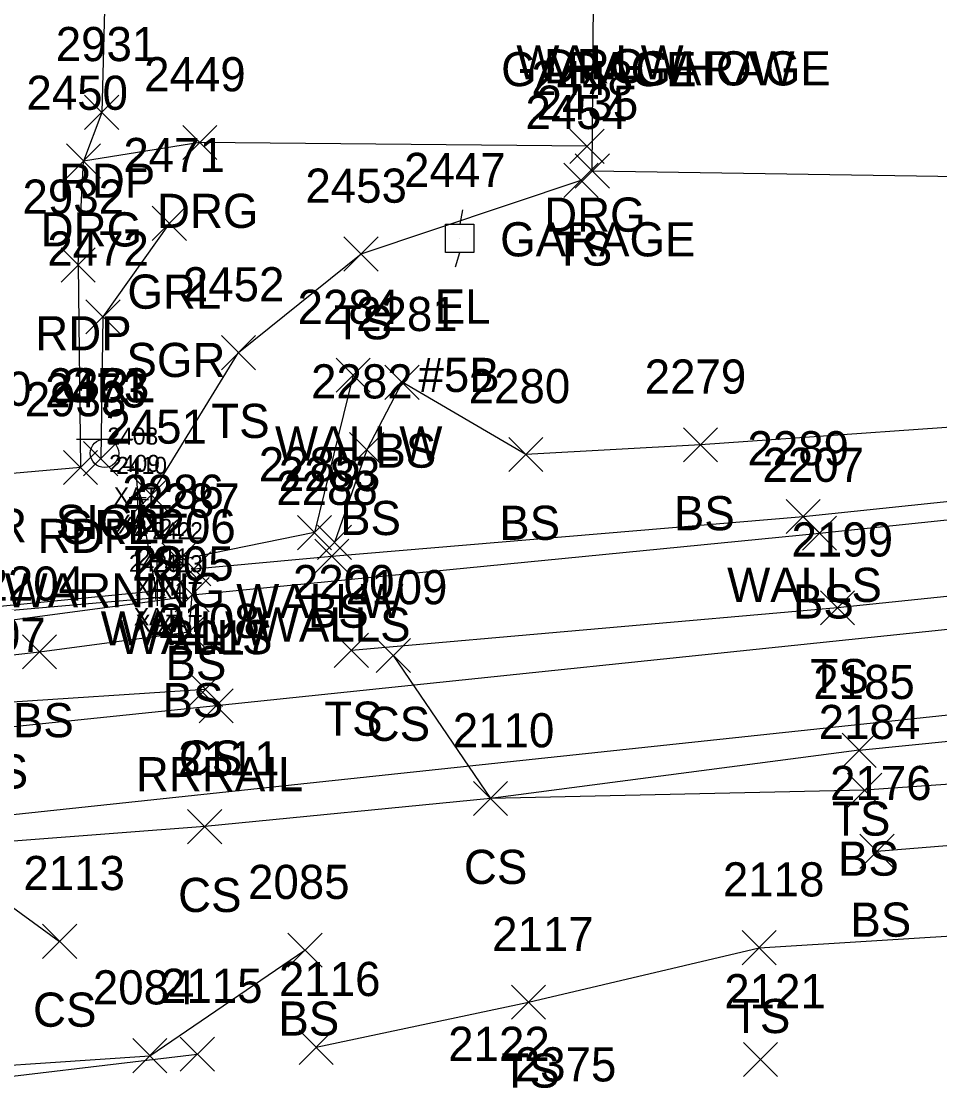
# Model space of a CAD drawing. Extents: x 1609623 to 1616187, y 756677 to 762826.
# Drawn here: x 1610613 to 1610666.8, y 761840.2 to 761902.8 of the extents above; entities that cross this region are included whole.
import ezdxf

# ---------------------------------------------------------------- set-up
doc = ezdxf.new("R2010")
doc.units = 0
for name, color, linetype in [('B_A', 7, 'Continuous'), ('B_I', 7, 'Continuous'), ('B_TIC', 7, 'Continuous'), ('BSUBM', 7, 'Continuous'), ('L_A', 7, 'Continuous'), ('L_I', 7, 'Continuous'), ('L_TIC', 7, 'Continuous'), ('LBC', 7, 'Continuous'), ('LELB', 7, 'Continuous'), ('LW', 7, 'Continuous'), ('LWS', 7, 'Continuous'), ('P_A', 7, 'Continuous'), ('P_I', 7, 'Continuous'), ('P_TIC', 7, 'Continuous'), ('PET', 7, 'Continuous'), ('R_A', 7, 'Continuous'), ('R_C', 7, 'Continuous'), ('R_I', 7, 'Continuous'), ('R_TIC', 7, 'Continuous'), ('RDG', 7, 'Continuous'), ('RGR', 7, 'Continuous'), ('RR', 7, 'Continuous'), ('S_A', 7, 'Continuous'), ('S_C', 7, 'Continuous'), ('S_I', 7, 'Continuous'), ('SSGN', 7, 'Continuous'), ('U_A', 7, 'Continuous'), ('U_C', 7, 'Continuous'), ('U_I', 7, 'Continuous'), ('UEPT', 7, 'Continuous')]:
    doc.layers.add(name, color=color, linetype=linetype)

msp = doc.modelspace()

# ---------------------------------------------------------------- linework, layer by layer
at = {"layer": 'B_TIC'}
for p, q in [((1610619.686, 761876.551), (1610619.762, 761876.551)), ((1610619.789, 761874.951), (1610619.865, 761874.951)), ((1610619.92, 761874.835), (1610619.995, 761874.835)), ((1610620.927, 761871.204), (1610621.003, 761871.204)), ((1610622.263, 761871.006), (1610622.339, 761871.006)), ((1610620.861, 761869.477), (1610620.936, 761869.477)), ((1610620.953, 761869.103), (1610621.028, 761869.103)), ((1610622.253, 761869.077), (1610622.328, 761869.077))]:
    msp.add_line(p, q, dxfattribs=at)
for points in [[(1610619.683, 761876.051), (1610619.683, 761877.051)], [(1610619.183, 761876.551), (1610620.183, 761876.551)], [(1610619.786, 761874.451), (1610619.786, 761875.451)], [(1610619.916, 761874.335), (1610619.916, 761875.335)], [(1610619.286, 761874.951), (1610620.286, 761874.951)], [(1610619.416, 761874.835), (1610620.416, 761874.835)], [(1610620.924, 761870.704), (1610620.924, 761871.704)], [(1610622.26, 761870.506), (1610622.26, 761871.506)], [(1610620.424, 761871.204), (1610621.424, 761871.204)], [(1610621.76, 761871.006), (1610622.76, 761871.006)], [(1610620.357, 761869.477), (1610621.357, 761869.477)], [(1610620.857, 761868.977), (1610620.857, 761869.977)], [(1610620.949, 761868.603), (1610620.949, 761869.603)], [(1610622.249, 761868.577), (1610622.249, 761869.577)], [(1610620.449, 761869.103), (1610621.449, 761869.103)], [(1610621.749, 761869.077), (1610622.749, 761869.077)]]:
    msp.add_lwpolyline(points, dxfattribs=at)
at = {"layer": 'BSUBM'}
for points in [[(1610600.174, 761883.053), (1610602.585, 761875.15), (1610601.818, 761875.003), (1610602.978, 761867.544), (1610620.949, 761869.103), (1610620.924, 761871.204), (1610622.26, 761871.006), (1610622.249, 761869.077), (1610602.465, 761866.451), (1610601.304, 761872.316)], [(1610619.683, 761876.551), (1610619.786, 761874.951), (1610619.916, 761874.835), (1610620.857, 761869.477), (1610602.976, 761867.716), (1610602.484, 761873.069), (1610602.695, 761873.578), (1610602.574, 761874.963)]]:
    msp.add_lwpolyline(points, dxfattribs=at)
at = {"layer": 'L_TIC'}
for points in [[(1610644.761, 761892.527), (1610646.761, 761894.527)], [(1610646.761, 761892.527), (1610644.761, 761894.527)], [(1610645.421, 761893.072), (1610647.421, 761895.072)], [(1610647.421, 761893.072), (1610645.421, 761895.072)], [(1610631.869, 761888.214), (1610633.869, 761890.214)], [(1610633.869, 761888.214), (1610631.869, 761890.214)], [(1610624.689, 761882.439), (1610626.689, 761884.439)], [(1610626.689, 761882.439), (1610624.689, 761884.439)], [(1610631.413, 761881.116), (1610633.413, 761883.116)], [(1610633.413, 761881.116), (1610631.413, 761883.116)], [(1610634.273, 761880.699), (1610636.273, 761882.699)], [(1610636.273, 761880.699), (1610634.273, 761882.699)], [(1610651.757, 761877.035), (1610653.757, 761879.035)], [(1610653.757, 761877.035), (1610651.757, 761879.035)], [(1610632.202, 761876.754), (1610634.202, 761878.754)], [(1610634.202, 761876.754), (1610632.202, 761878.754)], [(1610641.524, 761876.475), (1610643.524, 761878.475)], [(1610643.524, 761876.475), (1610641.524, 761878.475)], [(1610619.583, 761874.105), (1610621.583, 761876.105)], [(1610621.583, 761874.105), (1610619.583, 761876.105)], [(1610657.778, 761872.838), (1610659.778, 761874.838)], [(1610659.778, 761872.838), (1610657.778, 761874.838)], [(1610629.138, 761871.899), (1610631.138, 761873.899)], [(1610631.138, 761871.899), (1610629.138, 761873.899)], [(1610658.732, 761871.869), (1610660.732, 761873.869)], [(1610660.732, 761871.869), (1610658.732, 761873.869)], [(1610630.311, 761871.328), (1610632.311, 761873.328)], [(1610632.311, 761871.328), (1610630.311, 761873.328)], [(1610621.198, 761870.292), (1610623.198, 761872.292)], [(1610623.198, 761870.292), (1610621.198, 761872.292)], [(1610630.162, 761870.518), (1610632.162, 761872.518)], [(1610632.162, 761870.518), (1610630.162, 761872.518)], [(1610622.073, 761869.782), (1610624.073, 761871.782)], [(1610624.073, 761869.782), (1610622.073, 761871.782)], [(1610621.972, 761868.261), (1610623.972, 761870.261)], [(1610623.972, 761868.261), (1610621.972, 761870.261)], [(1610659.79, 761867.498), (1610661.79, 761869.498)], [(1610661.79, 761867.498), (1610659.79, 761869.498)], [(1610621.793, 761866.09), (1610623.793, 761868.09)], [(1610623.793, 761866.09), (1610621.793, 761868.09)], [(1610613.031, 761864.915), (1610615.031, 761866.915)], [(1610615.031, 761864.915), (1610613.031, 761866.915)], [(1610631.305, 761865.003), (1610633.305, 761867.003)], [(1610633.305, 761865.003), (1610631.305, 761867.003)], [(1610633.76, 761864.703), (1610635.76, 761866.703)], [(1610635.76, 761864.703), (1610633.76, 761866.703)], [(1610622.757, 761862.725), (1610624.757, 761864.725)], [(1610624.757, 761862.725), (1610622.757, 761864.725)], [(1610661.057, 761859.154), (1610663.057, 761861.154)], [(1610663.057, 761859.154), (1610661.057, 761861.154)], [(1610661.374, 761856.81), (1610663.374, 761858.81)], [(1610663.374, 761856.81), (1610661.374, 761858.81)], [(1610639.458, 761856.326), (1610641.458, 761858.326)], [(1610641.458, 761856.326), (1610639.458, 761858.326)], [(1610622.712, 761854.683), (1610624.712, 761856.683)], [(1610624.712, 761854.683), (1610622.712, 761856.683)], [(1610662.096, 761853.237), (1610664.096, 761855.237)], [(1610664.096, 761853.237), (1610662.096, 761855.237)], [(1610614.212, 761847.966), (1610616.212, 761849.966)], [(1610616.212, 761847.966), (1610614.212, 761849.966)], [(1610628.586, 761847.446), (1610630.586, 761849.446)], [(1610630.586, 761847.446), (1610628.586, 761849.446)], [(1610655.196, 761847.594), (1610657.196, 761849.594)], [(1610657.196, 761847.594), (1610655.196, 761849.594)], [(1610641.677, 761844.4), (1610643.677, 761846.4)], [(1610643.677, 761844.4), (1610641.677, 761846.4)], [(1610629.242, 761841.762), (1610631.242, 761843.762)], [(1610631.242, 761841.762), (1610629.242, 761843.762)], [(1610619.497, 761841.272), (1610621.497, 761843.272)], [(1610621.497, 761841.272), (1610619.497, 761843.272)], [(1610622.275, 761841.364), (1610624.275, 761843.364)], [(1610624.275, 761841.364), (1610622.275, 761843.364)], [(1610655.277, 761841.048), (1610657.277, 761843.048)], [(1610657.277, 761841.048), (1610655.277, 761843.048)]]:
    msp.add_lwpolyline(points, dxfattribs=at)
at = {"layer": 'LBC'}
for points in [[(1610646.421, 761894.072), (1610646.481, 761904.038), (1610654.351, 761904.081)], [(1610646.421, 761894.072), (1610670.481, 761893.713)]]:
    msp.add_lwpolyline(points, dxfattribs=at)
at = {"layer": 'LELB'}
for points in [[(1610620.583, 761875.105), (1610625.689, 761883.439), (1610632.869, 761889.214), (1610645.761, 761893.527)], [(1610602.016, 761864.565), (1610614.031, 761865.915), (1610622.793, 761867.09), (1610622.972, 761869.261), (1610659.732, 761872.869), (1610714.076, 761878.549), (1610720.48, 761878.895), (1610757.054, 761881.571), (1610797.883, 761885.845), (1610817.908, 761890.374)], [(1610921.855, 761880.138), (1610871.157, 761882.93), (1610826.323, 761885.02), (1610800.074, 761882.648), (1610757.136, 761879.52), (1610719.53, 761874.585), (1610660.79, 761868.498), (1610632.305, 761866.003)], [(1610715.396, 761882.485), (1610673.824, 761879.522), (1610652.757, 761878.035), (1610642.524, 761877.475), (1610635.273, 761881.699), (1610633.202, 761877.754), (1610631.311, 761872.328)], [(1610662.057, 761860.154), (1610713.824, 761865.366), (1610758.903, 761869.764), (1610806.765, 761872.592), (1610826.232, 761873.473), (1610870.387, 761874.227), (1610922.108, 761870.107)], [(1610663.096, 761854.237), (1610714.54, 761858.399), (1610758.81, 761862.41), (1610802.48, 761864.964), (1610818.802, 761865.649), (1610799.515, 761868.006), (1610758.494, 761865.076), (1610726.271, 761862.297), (1610662.374, 761857.81)], [(1610634.76, 761865.703), (1610640.458, 761857.326), (1610623.712, 761855.683), (1610607.645, 761854.469), (1610615.212, 761848.966)], [(1610249.624, 761843.744), (1610287.858, 761840.935), (1610324.561, 761839.213), (1610370.55, 761840.345), (1610409.043, 761843.859), (1610454.552, 761848.665), (1610503.041, 761852.149), (1610552.78, 761856.553), (1610588.393, 761859.94), (1610611.212, 761862.913), (1610623.757, 761863.725)], [(1610662.057, 761860.154), (1610640.458, 761857.326)], [(1610662.374, 761857.81), (1610640.458, 761857.326)], [(1610630.242, 761842.762), (1610642.677, 761845.4), (1610656.196, 761848.594), (1610669.673, 761849.428)], [(1610605.348, 761841.255), (1610620.497, 761842.272), (1610629.586, 761848.446)]]:
    msp.add_lwpolyline(points, dxfattribs=at)
at = {"layer": 'LW'}
msp.add_lwpolyline([(1610632.413, 761882.116), (1610630.138, 761872.899), (1610622.198, 761871.292)], dxfattribs=at)
at = {"layer": 'LWS'}
for points in [[(1610623.073, 761870.782), (1610631.162, 761871.518), (1610658.778, 761873.838), (1610672.77, 761875.312), (1610698.107, 761877.567), (1610718.839, 761879.536), (1610719.147, 761879.666), (1610720.486, 761879.858), (1610719.936, 761882.605)], [(1610607.845, 761840.521), (1610623.275, 761842.364)]]:
    msp.add_lwpolyline(points, dxfattribs=at)
at = {"layer": 'P_TIC'}
for points in [[(1610616.677, 761896.504), (1610618.677, 761898.504)], [(1610618.677, 761896.504), (1610616.677, 761898.504)], [(1610615.295, 761887.571), (1610617.295, 761889.571)], [(1610617.295, 761887.571), (1610615.295, 761889.571)], [(1610615.43, 761875.709), (1610617.43, 761877.709)], [(1610617.43, 761875.709), (1610615.43, 761877.709)]]:
    msp.add_lwpolyline(points, dxfattribs=at)
at = {"layer": 'PET'}
for points in [[(1610619.159, 762034.171), (1610618.457, 761988.073), (1610618.105, 761954.066), (1610618.601, 761923.518), (1610618.231, 761918.549), (1610617.677, 761897.504)], [(1610616.295, 761888.571), (1610616.43, 761876.709), (1610605.783, 761875.766), (1610604.024, 761892.197), (1610599.182, 761914.049), (1610596.223, 761946.766), (1610596.005, 761985.44), (1610595.822, 762022.572)], [(1610617.677, 761897.504), (1610616.611, 761894.653)], [(1610616.295, 761888.571), (1610616.611, 761894.653)]]:
    msp.add_lwpolyline(points, dxfattribs=at)
at = {"layer": 'R_TIC'}
for points in [[(1610622.43, 761894.738), (1610624.43, 761896.738)], [(1610624.43, 761894.738), (1610622.43, 761896.738)], [(1610645.11, 761894.517), (1610647.11, 761896.517)], [(1610647.11, 761894.517), (1610645.11, 761896.517)], [(1610615.611, 761893.653), (1610617.611, 761895.653)], [(1610617.611, 761893.653), (1610615.611, 761895.653)], [(1610620.639, 761890.008), (1610622.639, 761892.008)], [(1610622.639, 761890.008), (1610620.639, 761892.008)], [(1610616.75, 761884.535), (1610618.75, 761886.535)], [(1610618.75, 761884.535), (1610616.75, 761886.535)], [(1610616.619, 761876.227), (1610618.619, 761878.227)], [(1610618.619, 761876.227), (1610616.619, 761878.227)], [(1610623.386, 761861.754), (1610625.386, 761863.754)], [(1610625.386, 761861.754), (1610623.386, 761863.754)]]:
    msp.add_lwpolyline(points, dxfattribs=at)
at = {"layer": 'RDG'}
msp.add_lwpolyline([(1610646.11, 761895.517), (1610623.43, 761895.738), (1610616.611, 761894.653)], dxfattribs=at)
at = {"layer": 'RGR'}
msp.add_lwpolyline([(1610621.639, 761891.008), (1610617.75, 761885.535), (1610617.619, 761877.227)], dxfattribs=at)
at = {"layer": 'RR'}
for points in [[(1610920.344, 761877.5), (1610875.204, 761880.633), (1610823.885, 761880.355), (1610770.144, 761877.158), (1610718.25, 761872.555), (1610624.386, 761862.754), (1610528.955, 761852.851), (1610433.448, 761843.384), (1610390.085, 761839.098), (1610343.146, 761834.314), (1610326.863, 761832.486), (1610295.201, 761829.725), (1610250.279, 761826.147), (1610201.805, 761823.946), (1610155.299, 761823.623), (1610106.256, 761824.63), (1610057.655, 761827.024), (1610007.521, 761831.906), (1609961.322, 761837.477), (1609915.469, 761844.687), (1609871.575, 761853.099), (1609828.185, 761862.729), (1609811.27, 761866.902)], [(1609812.234, 761861.592), (1609849.512, 761852.682), (1609889.114, 761844.534), (1609934.673, 761836.612), (1609980.825, 761829.969), (1610026.237, 761824.914), (1610071.816, 761821.217), (1610118.39, 761819.386), (1610165.385, 761818.611), (1610213.102, 761819.398), (1610261.765, 761821.962), (1610309.942, 761826.065), (1610356.598, 761830.72), (1610389.146, 761833.997), (1610434.703, 761838.509), (1610480.702, 761843.127), (1610575.966, 761852.512), (1610672.943, 761862.829), (1610719.076, 761867.648), (1610767.246, 761871.969), (1610815.87, 761875.049), (1610864.685, 761875.819), (1610894.807, 761874.778)]]:
    msp.add_lwpolyline(points, dxfattribs=at)
at = {"layer": 'SSGN'}
for p, q in [((1610616.195, 761878.376), (1610619.528, 761878.376)), ((1610617.842, 761877.543), (1610617.842, 761877.543))]:
    msp.add_line(p, q, dxfattribs=at)
msp.add_circle((1610617.842, 761877.543), 0.833, dxfattribs=at)
at = {"layer": 'UEPT'}
for p, q in [((1610638.817, 761891.801), (1610638.65, 761890.968)), ((1610637.817, 761889.301), (1610637.817, 761890.968)), ((1610637.817, 761890.968), (1610639.484, 761890.968)), ((1610639.484, 761890.968), (1610639.484, 761889.301)), ((1610638.65, 761890.134), (1610638.65, 761890.134)), ((1610639.484, 761889.301), (1610637.817, 761889.301)), ((1610638.4, 761888.468), (1610638.65, 761889.301))]:
    msp.add_line(p, q, dxfattribs=at)

# ---------------------------------------------------------------- texts
at = {"layer": 'B_A'}
for p in [(1610618.387, 761874.551), (1610618.491, 761872.951), (1610618.621, 761872.835), (1610619.628, 761869.204), (1610620.964, 761869.006), (1610619.562, 761867.477), (1610619.654, 761867.103), (1610620.954, 761867.077)]:
    msp.add_text('XAT', height=1, dxfattribs=at).set_placement(p)
at = {"layer": 'B_I'}
for s, p in [('2408', (1610618.013, 761878.051)), ('2409', (1610618.113, 761876.451)), ('2410', (1610618.526, 761876.335)), ('2421', (1610619.577, 761872.704)), ('2422', (1610620.63, 761872.506)), ('2411', (1610619.794, 761870.977)), ('2420', (1610619.276, 761870.603)), ('2423', (1610620.619, 761870.577))]:
    msp.add_text(s, height=1, dxfattribs=at).set_placement(p)
at = {"layer": 'L_A'}
for s, p in [('WALLW', (1610641.969, 761899.436)), ('GARAGE', (1610641.079, 761899.038)), ('GARAGE', (1610648.949, 761899.081)), ('HOW', (1610651.736, 761899.081)), ('GARAGE', (1610641.02, 761889.072)), ('TS', (1610644.171, 761888.527)), ('TS', (1610631.279, 761884.214)), ('TS', (1610624.098, 761878.439)), ('WALLW', (1610627.83, 761877.116)), ('BS', (1610633.714, 761876.699)), ('BS', (1610651.198, 761873.035)), ('BS', (1610631.643, 761872.754)), ('BS', (1610640.965, 761872.475)), ('TS', (1610618.992, 761870.105)), ('WALLS', (1610654.321, 761868.838)), ('WALLW', (1610625.556, 761867.899)), ('BS', (1610658.173, 761867.869)), ('BS', (1610629.752, 761867.328)), ('WALLW', (1610617.615, 761866.292)), ('WALLS', (1610626.705, 761866.518)), ('WALLS', (1610618.616, 761865.782)), ('BS', (1610621.413, 761864.261)), ('TS', (1610659.2, 761863.498)), ('BS', (1610621.234, 761862.09)), ('BS', (1610612.472, 761860.915)), ('TS', (1610630.715, 761861.003)), ('CS', (1610633.201, 761860.703)), ('CS', (1610622.198, 761858.725)), ('CS', (1610609.652, 761857.913)), ('TS', (1610660.467, 761855.154)), ('BS', (1610660.815, 761852.81)), ('CS', (1610638.899, 761852.326)), ('CS', (1610622.153, 761850.683)), ('BS', (1610661.537, 761849.237)), ('CS', (1610613.653, 761843.966)), ('TS', (1610654.606, 761843.594)), ('BS', (1610628.027, 761843.446)), ('TS', (1610641.086, 761840.4))]:
    msp.add_text(s, height=2, dxfattribs=at).set_placement(p)
at = {"layer": 'L_I'}
for s, p in [('2435', (1610643.161, 761897.072)), ('2454', (1610642.501, 761896.527)), ('2453', (1610629.609, 761892.214)), ('2452', (1610622.429, 761886.439)), ('2284', (1610629.153, 761885.116)), ('2281', (1610632.58, 761884.699)), ('2282', (1610629.942, 761880.754)), ('2279', (1610649.489, 761881.035)), ('2280', (1610639.178, 761880.475)), ('2451', (1610617.89, 761878.105)), ('2289', (1610655.51, 761876.838)), ('2285', (1610626.878, 761875.899)), ('2207', (1610656.393, 761875.869)), ('2283', (1610628.051, 761875.328)), ('2286', (1610618.883, 761874.292)), ('2288', (1610627.902, 761874.518)), ('2287', (1610619.813, 761873.782)), ('2206', (1610619.578, 761872.261)), ('2199', (1610658.09, 761871.498)), ('2205', (1610619.454, 761870.09)), ('2204', (1610610.693, 761868.915)), ('2200', (1610628.88, 761869.003)), ('2109', (1610631.98, 761868.703)), ('2108', (1610620.985, 761866.725)), ('2107', (1610608.44, 761865.913)), ('2185', (1610659.364, 761863.154)), ('2184', (1610659.682, 761860.81)), ('2110', (1610638.246, 761860.326)), ('2111', (1610622.153, 761858.683)), ('2176', (1610660.348, 761857.237)), ('2113', (1610613.086, 761851.966)), ('2085', (1610626.248, 761851.446)), ('2118', (1610654.07, 761851.594)), ('2117', (1610640.551, 761848.4)), ('2116', (1610628.061, 761845.762)), ('2084', (1610617.158, 761845.272)), ('2115', (1610621.149, 761845.364)), ('2121', (1610654.151, 761845.048)), ('2122', (1610637.978, 761841.965)), ('2375', (1610641.878, 761840.763))]:
    msp.add_text(s, height=2, dxfattribs=at).set_placement(p)
at = {"layer": 'P_A'}
for s, p in [('RDP', (1610615.166, 761892.504)), ('RDP', (1610613.783, 761883.571)), ('CR', (1610609.44, 761872.324)), ('RDP', (1610613.918, 761871.709))]:
    msp.add_text(s, height=2, dxfattribs=at).set_placement(p)
at = {"layer": 'P_I'}
for s, p in [('2931', (1610614.984, 761900.504)), ('2932', (1610613.035, 761891.571)), ('2960', (1610607.613, 761880.324)), ('2933', (1610613.17, 761879.709))]:
    msp.add_text(s, height=2, dxfattribs=at).set_placement(p)
at = {"layer": 'R_A'}
for s, p in [('DRG', (1610643.577, 761899.21)), ('DRG', (1610620.918, 761890.738)), ('DRG', (1610643.598, 761890.517)), ('DRG', (1610614.099, 761889.653)), ('GRL', (1610619.182, 761886.008)), ('GRL', (1610615.294, 761880.535)), ('GRL', (1610615.162, 761872.227)), ('RRRAIL', (1610619.677, 761857.754))]:
    msp.add_text(s, height=2, dxfattribs=at).set_placement(p)
at = {"layer": 'R_C'}
msp.add_text('SGR', height=2, dxfattribs=at).set_placement((1610619.127, 761882.008))
at = {"layer": 'R_I'}
for s, p in [('2449', (1610620.162, 761898.738)), ('2448', (1610642.85, 761898.517)), ('2450', (1610613.264, 761897.653)), ('2471', (1610618.946, 761894.008)), ('2472', (1610614.49, 761888.535)), ('2473', (1610614.359, 761880.227)), ('2017', (1610621.614, 761865.754))]:
    msp.add_text(s, height=2, dxfattribs=at).set_placement(p)
at = {"layer": 'S_A'}
msp.add_text('SIGN', height=2, dxfattribs=at).set_placement((1610614.98, 761872.523))
at = {"layer": 'S_C'}
msp.add_text('WARNING', height=2, dxfattribs=at).set_placement((1610611.988, 761868.523))
at = {"layer": 'S_I'}
msp.add_text('2363', height=2, dxfattribs=at).set_placement((1610614.515, 761880.523))
at = {"layer": 'U_A'}
msp.add_text('EL', height=2, dxfattribs=at).set_placement((1610637.186, 761885.134))
at = {"layer": 'U_C'}
msp.add_text('#5B', height=2, dxfattribs=at).set_placement((1610636.233, 761881.134))
at = {"layer": 'U_I'}
msp.add_text('2447', height=2, dxfattribs=at).set_placement((1610635.391, 761893.134))

doc.saveas('drawing.dxf')
